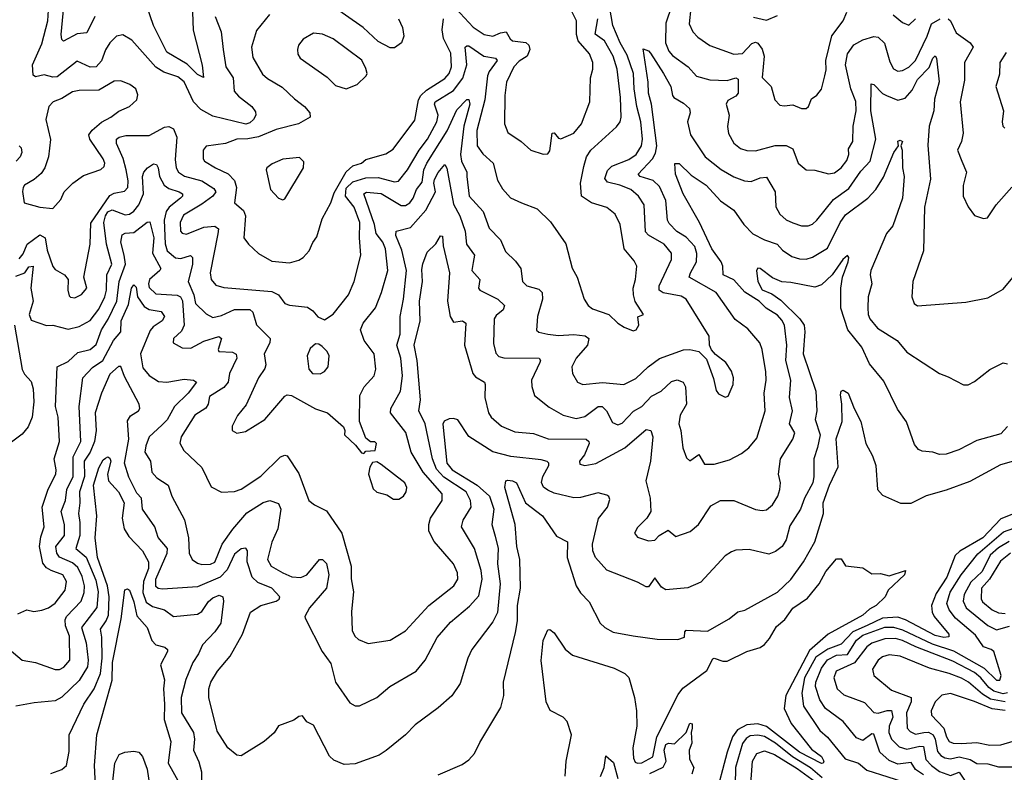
# Model space of a CAD drawing. Extents: x 1552033 to 1694788, y 811965 to 917215.
# Tile 261 of 632: x 1575613 to 1580111, y 908684 to 912121. Entities that reach past the tile are written whole.
import ezdxf

# ---------------------------------------------------------------- set-up
doc = ezdxf.new("R2010")
doc.units = 0

msp = doc.modelspace()

# ---------------------------------------------------------------- linework, layer by layer
at = {"layer": '0CON20XD'}
for points in [[(1575956.7, 912135), (1575919.5, 912060.5), (1575875, 912056.6), (1575813.3, 912023.3), (1575805, 912030), (1575802.7, 912052.7), (1575818.4, 912215)], [(1577344.1, 912125), (1577361.9, 912085), (1577368.6, 912045), (1577356.8, 912015), (1577325, 911992.8), (1577305, 911992.8), (1577250.6, 912020.6), (1577182.5, 912085), (1576955, 912245.3)], [(1576403.1, 912155), (1576405, 912073.3), (1576446.8, 911913.2), (1576452.5, 911857.5), (1576425, 911870.8), (1576378.2, 911918.2), (1576285, 911971.8), (1576224, 912095), (1576195, 912177.5)], [(1577605, 912172.3), (1577685, 912087.1), (1577735, 912053.3), (1577775, 912045.3), (1577809.6, 912060.4), (1577835, 912065.3), (1577853.3, 912033.3), (1577865, 912024.3), (1577925, 912017.4), (1577938.6, 912005), (1577943.8, 911985), (1577931.4, 911955), (1577895, 911931.3), (1577870.2, 911905), (1577836.7, 911835), (1577829.7, 911775), (1577827.9, 911645), (1577843.3, 911605), (1577904, 911565), (1577947.5, 911525), (1578005, 911506.2), (1578025, 911508.8), (1578035, 911522.5), (1578045, 911602.5), (1578055, 911604.2), (1578075, 911580), (1578085, 911576.2), (1578145, 911602), (1578180, 911645), (1578217.9, 911745), (1578220.9, 911855), (1578230.9, 911895), (1578231.2, 911925), (1578216.1, 911965), (1578163.7, 912025), (1578156.8, 912053.2), (1578156, 912115), (1578136.2, 912155)], [(1578484.5, 910535), (1578535, 910573.9), (1578645, 910612.4), (1578675, 910614), (1578714.7, 910604.7), (1578750.3, 910570.3), (1578782.7, 910482.7), (1578795, 910426.7), (1578805, 910412), (1578835, 910396.7), (1578849.3, 910400.7), (1578872.5, 910455), (1578874.3, 910485), (1578864.2, 910515), (1578838.6, 910555), (1578791.1, 910591.1), (1578773.3, 910613.3), (1578764.3, 910635), (1578761.9, 910675), (1578657.3, 910845), (1578635, 910858.4), (1578553.1, 910873.1), (1578534.5, 910885), (1578534.7, 910905), (1578590, 911025), (1578590, 911055), (1578556.8, 911095), (1578485, 911136.7), (1578471.5, 911151.5), (1578465.3, 911275), (1578439.2, 911315), (1578404.5, 911345), (1578355, 911365.2), (1578298.5, 911378.5), (1578286.3, 911395), (1578298.6, 911431.4), (1578317.5, 911452.5), (1578395, 911481.6), (1578429.1, 911505), (1578452.9, 911545), (1578458.8, 911575), (1578449.8, 911655), (1578431.7, 911725), (1578420, 911805), (1578417.2, 911875), (1578388.2, 911958.2), (1578355.8, 912015), (1578322.2, 912095), (1578307.1, 912182.9)], [(1578591.6, 912185), (1578564.8, 912104.7), (1578563, 912015), (1578577.7, 911977.7), (1578595, 911958), (1578666.1, 911906.1), (1578705, 911862.5), (1578765, 911846), (1578845, 911843), (1578885, 911855.3), (1578895, 911850), (1578894.7, 911785), (1578885, 911771.3), (1578848.2, 911751.8), (1578840, 911735), (1578854.3, 911685), (1578846.9, 911633.1), (1578851.5, 911601.5), (1578875, 911556.5), (1578905, 911533.2), (1578935, 911524.1), (1578975, 911522.4), (1579063.8, 911546.2), (1579115, 911545.7), (1579145, 911531.2), (1579168.9, 911465), (1579205, 911434.5), (1579245, 911434), (1579307.5, 911417.5), (1579335, 911421.1), (1579365, 911444.4), (1579391.7, 911478.3), (1579400, 911505), (1579399.1, 911530.9), (1579419.6, 911565), (1579420.3, 911635), (1579434.3, 911705), (1579432.8, 911747.2), (1579409.8, 911805), (1579385.3, 911914.7), (1579394.6, 911965), (1579424, 912006), (1579465, 912029.5), (1579515, 912044.5), (1579535, 912041.5), (1579563.2, 912013.2), (1579588.2, 911928.2), (1579605, 911897.1), (1579625, 911885.6), (1579645, 911888.1), (1579675, 911903.8), (1579705, 911934.6), (1579759, 912045), (1579778.6, 912101.4), (1579818.2, 912125)], [(1578678.2, 912175), (1578671.2, 912101.2), (1578688.1, 912065), (1578711.2, 912041.2), (1578765, 912002.7), (1578875, 911963.1), (1578915, 911966.9), (1578957.3, 912012.7), (1578975, 912018.1), (1578985, 912014.1), (1579005, 911985.5), (1579013.5, 911955), (1579005, 911856.2), (1579045.2, 911815.2), (1579063.3, 911755), (1579085, 911731.1), (1579105, 911726.9), (1579145, 911731.9), (1579185, 911714.6), (1579205.8, 911715), (1579216.9, 911725), (1579230.5, 911759.5), (1579255, 911776.2), (1579276.4, 911803.6), (1579291.5, 911865), (1579297.8, 911892.2), (1579295.2, 911935), (1579322.5, 912047.5), (1579374.8, 912115.2), (1579392, 912155)], [(1575611.2, 911028.8), (1575628.9, 911051.1), (1575647, 911095), (1575705, 911137.8), (1575729.5, 911125), (1575738.4, 911068.4), (1575765, 910994.3), (1575775, 910980.6), (1575817.5, 910955), (1575834.4, 910935), (1575832.7, 910885), (1575839.1, 910859.1), (1575845, 910852.9), (1575865, 910850.6), (1575895, 910865.6), (1575919.5, 910895), (1575906.5, 910945), (1575935.3, 911095), (1575937.9, 911192.1), (1576025, 911318.1), (1576045, 911329.2), (1576092.6, 911337.4), (1576107.5, 911355), (1576109.3, 911385), (1576099.7, 911435), (1576086.2, 911486.2), (1576055.8, 911555), (1576054.8, 911575.2), (1576067.5, 911585), (1576098.3, 911591.7), (1576205, 911592.2), (1576275, 911630.4), (1576295, 911633.8), (1576315, 911622.5), (1576330.5, 911585), (1576322.7, 911482.7), (1576328.2, 911445), (1576338.8, 911425), (1576366.4, 911406.4), (1576445.4, 911385), (1576500.6, 911350.6), (1576509.6, 911335), (1576495.3, 911315), (1576445, 911278.5), (1576361.6, 911228.4), (1576346.2, 911195), (1576347.5, 911155), (1576355.3, 911145.3), (1576375, 911141.1), (1576455, 911173.7), (1576505, 911177.4), (1576521.2, 911165), (1576517.9, 911142.1), (1576482.8, 910965), (1576487.1, 910935), (1576509.1, 910909.1), (1576545, 910897.3), (1576765, 910878.9), (1576795, 910863.8), (1576825, 910824.3), (1576845, 910816.9), (1576927.3, 910807.3), (1576951.7, 910791.7), (1576975, 910763.8), (1577005, 910750), (1577045, 910776.2), (1577115, 910864.2), (1577140.8, 910925), (1577171.8, 911045), (1577165.2, 911125), (1577167, 911195), (1577141.2, 911265), (1577101.2, 911315), (1577105, 911351.3), (1577135, 911380), (1577195, 911398), (1577250.5, 911400.5), (1577325, 911379.7), (1577343, 911383), (1577385.2, 911434.8), (1577437.8, 911525), (1577475.5, 911574.5), (1577518.4, 911655), (1577524.8, 911685.2), (1577508.3, 911735), (1577510.7, 911745), (1577595, 911796.9), (1577636.8, 911853.2), (1577655.8, 911915), (1577647.8, 911995), (1577655, 912002.2), (1577665, 912001.3), (1577732.7, 911955), (1577786.7, 911945), (1577794.4, 911935), (1577758, 911885), (1577750, 911865), (1577738.2, 911755), (1577700.6, 911615), (1577703.6, 911545), (1577728.2, 911508.2), (1577775.7, 911465.7), (1577795, 911388), (1577818.5, 911348.5), (1577855, 911307.8), (1577905, 911284.6), (1577977.4, 911257.4), (1578037.5, 911197.5), (1578107.5, 911097.5), (1578136.2, 910986.2), (1578160, 910945), (1578191.9, 910845), (1578209.2, 910815), (1578229.6, 910799.6), (1578304.8, 910774.8), (1578345.7, 910735), (1578375, 910716.5), (1578415, 910700.6), (1578428.8, 910705), (1578441.9, 910725), (1578436.4, 910763.6), (1578462.5, 910775), (1578424.1, 910834.1), (1578417.3, 910865), (1578414.7, 910895), (1578426.8, 910935), (1578431.8, 910995), (1578419.5, 911019.5), (1578373.8, 911075), (1578355.4, 911185), (1578332.6, 911232.6), (1578295, 911263.5), (1578224.7, 911284.7), (1578179.2, 911315), (1578175.2, 911375), (1578190.5, 911450.5), (1578203, 911495), (1578222.7, 911525), (1578339.2, 911630.8), (1578355.7, 911654.3), (1578360.6, 911675), (1578357.4, 911765), (1578343, 911895), (1578323.7, 911955), (1578284.1, 912024.1), (1578241.7, 912055), (1578253.4, 912125)], [(1575675, 911866.9), (1575671.9, 911915), (1575715, 912010), (1575741.6, 912115), (1575744.8, 912165)], [(1576506.7, 912135), (1576533.3, 912065), (1576542.2, 911985), (1576554.2, 911905), (1576588.2, 911855), (1576592.7, 911795), (1576612.1, 911772.1), (1576673.6, 911725), (1576689.7, 911699.7), (1576691.1, 911685), (1576681.8, 911665), (1576665, 911649.1), (1576646.2, 911643.8), (1576495, 911680.2), (1576441, 911711), (1576407.5, 911745), (1576365, 911836.5), (1576335, 911859.2), (1576271.9, 911881.9), (1576235, 911904.2), (1576125, 912028.1), (1576085, 912051.4), (1576055, 912045.6), (1576025, 912015.7), (1576005, 911983.1), (1575987.5, 911932.5), (1575961.9, 911905), (1575935, 911903.5), (1575875, 911931.8), (1575785, 911860.4), (1575765, 911859.1), (1575725, 911869.2), (1575685, 911859.3), (1575675, 911866.9)], [(1576753.6, 912145), (1576695, 912072), (1576672.3, 911995), (1576678.6, 911948.6), (1576722.4, 911872.4), (1576745, 911852.2), (1576812.2, 911812.2), (1576868.7, 911758.7), (1576914.6, 911725), (1576938.9, 911695), (1576940, 911675), (1576887.1, 911645), (1576785, 911620), (1576704.2, 911585.8), (1576655, 911576.1), (1576605.4, 911574.6), (1576552.5, 911555), (1576465, 911543.3), (1576450.5, 911525), (1576451.9, 911485), (1576458, 911475), (1576508.1, 911445), (1576565, 911417.6), (1576595, 911386.1), (1576602.8, 911355), (1576594.5, 911285), (1576635, 911249.2), (1576644.8, 911225), (1576636.9, 911125), (1576658.6, 911095), (1576703.3, 911053.3), (1576765, 911018.5), (1576845, 911010.5), (1576887.8, 911022.2), (1576907.5, 911035), (1576935, 911065.8), (1576952.9, 911102.9), (1576970.8, 911129.2), (1576995, 911210.8), (1577035, 911283.8), (1577050.3, 911329.7), (1577103.9, 911426.1), (1577135, 911453), (1577174.3, 911465.7), (1577195, 911482.7), (1577285, 911507.9), (1577319.7, 911530.3), (1577418.3, 911661.7), (1577435.6, 911755), (1577445.6, 911774.4), (1577471.5, 911798.5), (1577555, 911851.6), (1577575.7, 911875), (1577585.2, 911905), (1577581.8, 911968.2), (1577549.1, 912035), (1577543.2, 912075), (1577548.4, 912125)], [(1578965, 912132.2), (1579025, 912118.6), (1579075, 912140)], [(1579603.6, 912143.6), (1579645, 912107.5), (1579675, 912096), (1579705, 912124.4)], [(1579854.2, 912124.2), (1579865.7, 912115), (1579890.4, 912060.4), (1579955.5, 912015), (1579968.5, 911995), (1579929.6, 911925), (1579928.4, 911845), (1579909.6, 911745), (1579922.7, 911602.7), (1579915.8, 911565), (1579897.7, 911525), (1579916.2, 911475), (1579938, 911425), (1579923.4, 911363.4), (1579923.5, 911315), (1579945.6, 911265.6), (1579975, 911226.2), (1580015, 911213.3), (1580033.6, 911216.4), (1580074.3, 911275), (1580145, 911356)], [(1577105, 911804.4), (1577154.4, 911825.6), (1577196.2, 911865), (1577200, 911875), (1577195, 911897.5), (1577175.3, 911935.3), (1577045, 912032.9), (1576996.7, 912055), (1576955, 912058.9), (1576907.6, 912032.4), (1576887.3, 912005), (1576882.1, 911985), (1576884, 911964), (1576894.7, 911944.7), (1577017.9, 911857.9), (1577055, 911820), (1577105, 911804.4)], [(1576090.9, 911045), (1576075.2, 911104.8), (1576081.7, 911138.3), (1576094.3, 911145.7), (1576135, 911149.5), (1576195, 911196.1), (1576207.1, 911197.1), (1576226, 911125), (1576219.7, 911055), (1576257.5, 910985), (1576253.5, 910975), (1576206.7, 910935), (1576200.8, 910915), (1576205, 910898.5), (1576235, 910868.3), (1576333.1, 910863.1), (1576347.5, 910855), (1576356.3, 910836.3), (1576364.8, 910725), (1576351.7, 910698.3), (1576315.8, 910665), (1576314.2, 910645), (1576355, 910622.9), (1576395, 910620.8), (1576455, 910653.3), (1576523.4, 910673.4), (1576534.3, 910664.3), (1576520, 910615), (1576522.9, 910605), (1576585, 910602.7), (1576602.7, 910592.7), (1576604.4, 910574.4), (1576572.2, 910505), (1576565.3, 910464.7), (1576545, 910441.1), (1576480, 910400), (1576474.7, 910365.3), (1576463.6, 910346.4), (1576412.5, 910315), (1576350, 910215), (1576345, 910187.5), (1576363.5, 910153.5), (1576444.4, 910075), (1576487.2, 909987.2), (1576535, 909963.5), (1576595, 909966.2), (1576625, 909976.2), (1576715, 910036.2), (1576805, 910123.8), (1576825, 910132.2), (1576835, 910128.6), (1576888.2, 910048.2), (1576934.6, 909924.6), (1576960, 909905), (1577015, 909877.5), (1577084.6, 909775), (1577127.2, 909625), (1577127.5, 909567.5), (1577138.4, 909508.4), (1577128.3, 909418.3), (1577131.9, 909331.9), (1577144.3, 909305), (1577160.2, 909290.2), (1577205, 909271.4), (1577305, 909287.8), (1577375, 909329.4), (1577481.8, 909445), (1577596.5, 909535), (1577614.6, 909565), (1577613.1, 909595), (1577594.6, 909635), (1577507, 909737), (1577482.7, 909785), (1577482.1, 909815), (1577490.4, 909845), (1577543.1, 909925), (1577543.2, 909955), (1577456.8, 910055), (1577402, 910145), (1577376.7, 910235), (1577306.9, 910325), (1577309.2, 910345), (1577353.2, 910425), (1577361.6, 910495), (1577354.3, 910575), (1577335.3, 910635), (1577350.7, 910685), (1577351.7, 910765), (1577367, 910845), (1577380.3, 910975), (1577358.8, 911068.8), (1577331.4, 911135), (1577332.9, 911155), (1577398.1, 911171.9), (1577468.5, 911251.5), (1577512.7, 911335), (1577504.4, 911374.4), (1577508.3, 911391.7), (1577525, 911423.6), (1577555, 911460), (1577565, 911443.3), (1577595, 911278.5), (1577624.3, 911225), (1577647.5, 911155), (1577653.4, 911095), (1577690.9, 911045), (1577685, 911011.4), (1577679.2, 910975), (1577715.6, 910935), (1577709.4, 910895), (1577715.4, 910885.4), (1577797.3, 910845), (1577828.2, 910815), (1577821.5, 910795), (1577790, 910770), (1577780.5, 910755), (1577777.8, 910642.2), (1577787.6, 910597.6), (1577802.3, 910582.3), (1577825, 910576.9), (1577986.2, 910575), (1577991.4, 910565), (1577988.5, 910555), (1577950.5, 910475), (1577952.5, 910445), (1577965, 910404.2), (1578031.5, 910351.5), (1578095.8, 910315), (1578155, 910300), (1578195, 910309.2), (1578255, 910354.1), (1578273.8, 910355), (1578293.5, 910335), (1578320.6, 910280.6), (1578345, 910270), (1578365, 910278.2), (1578417.7, 910332.3), (1578455.4, 910354.6), (1578499, 910401), (1578543.8, 910425), (1578591.2, 910468.8), (1578616.6, 910476.6), (1578644.4, 910465), (1578654.2, 910444.2), (1578659.2, 910365), (1578630.6, 910315), (1578623.9, 910275), (1578633.5, 910245), (1578642.7, 910165), (1578659.6, 910119.6), (1578675, 910106.7), (1578715, 910135.4), (1578741.2, 910091.2), (1578785, 910091.1), (1578855, 910111.1), (1578910.9, 910139.1), (1578943.9, 910166.1), (1578979.8, 910210.3), (1579019.1, 910335), (1579014.1, 910415), (1579023.4, 910475), (1579021.9, 910511.9), (1579005.3, 910615.3), (1578994.5, 910645), (1578939.3, 910709.3), (1578882.1, 910752.1), (1578795, 910874.6), (1578672, 910945), (1578676.9, 910965), (1578705.3, 911015), (1578706.3, 911053.7), (1578697.4, 911085), (1578656.9, 911126.9), (1578615, 911154.1), (1578579.7, 911189.7), (1578572.9, 911205), (1578565.2, 911295), (1578535, 911358.9), (1578506.5, 911386.5), (1578447.5, 911405), (1578438.2, 911415), (1578504, 911485), (1578518.2, 911511.8), (1578524.2, 911545), (1578499.2, 911735), (1578486, 911785), (1578484.4, 911835), (1578461.7, 911988.3), (1578485, 911978.9), (1578495, 911967.5), (1578554.7, 911875), (1578587.1, 911815), (1578594.6, 911775), (1578601.9, 911765), (1578645, 911740), (1578672.5, 911715), (1578675.9, 911695), (1578664.1, 911655), (1578676.8, 911595), (1578743.8, 911495), (1578816.7, 911436.7), (1578875, 911403.8), (1578924.7, 911384.7), (1578955, 911382.5), (1578995, 911398.1), (1579025, 911402.2), (1579063.8, 911335), (1579066.9, 911266.9), (1579085, 911232.2), (1579115, 911207.3), (1579145, 911192.9), (1579185, 911180), (1579215, 911180), (1579235, 911187.1), (1579255, 911204.6), (1579330.6, 911299.4), (1579400.1, 911349.9), (1579455, 911428.6), (1579497.6, 911475), (1579524.4, 911575), (1579501.3, 911705), (1579502.6, 911827.4), (1579515, 911825.5), (1579554.5, 911784.5), (1579573.1, 911775), (1579625, 911753.7), (1579657.2, 911762.8), (1579690.5, 911799.5), (1579715, 911847.5), (1579767.4, 911902.6), (1579785, 911945.5), (1579795, 911955.6), (1579801.8, 911945), (1579813.5, 911836.5), (1579792.2, 911757.8), (1579788.2, 911705), (1579767.6, 911635), (1579761.7, 911548.3), (1579773, 911393), (1579746, 911265), (1579741.4, 911065), (1579693.3, 910925), (1579688.8, 910855), (1579699.2, 910825), (1579715, 910813.3), (1579935, 910831.2), (1580035, 910851.2), (1580085, 910878), (1580105, 910890.8), (1580165, 910962)], [(1580118.6, 911971.4), (1580090.8, 911925), (1580088.3, 911871.7), (1580071.8, 911815), (1580107.3, 911705), (1580100.4, 911655), (1580103.6, 911635), (1580112.5, 911625)], [(1575765, 911258), (1575800.5, 911299.5), (1575816, 911335), (1575855.6, 911375), (1575905, 911410), (1575983.5, 911436.5), (1575999.3, 911450.7), (1576001.8, 911465), (1575995, 911485.7), (1575934, 911575), (1575929.7, 911595), (1575943.7, 911616.3), (1575987.1, 911652.9), (1576029.2, 911675), (1576066.2, 911703.8), (1576115.3, 911724.7), (1576147.5, 911755), (1576152.3, 911777.7), (1576142.9, 911805), (1576116, 911825), (1576075, 911840.9), (1576045, 911839.6), (1575975, 911799.2), (1575885, 911797.9), (1575855, 911791.2), (1575805, 911760.4), (1575765.7, 911745), (1575745.6, 911725), (1575732, 911665), (1575753.6, 911573.6), (1575745, 911494), (1575727.6, 911445), (1575711.1, 911418.9), (1575679.5, 911390.5), (1575635, 911365.6), (1575628.6, 911355), (1575625.8, 911335.8), (1575633.3, 911285), (1575705, 911264.4), (1575765, 911258)], [(1575595, 910949.2), (1575636.9, 910965), (1575655, 910991.8), (1575675, 910995.7), (1575664.3, 910895), (1575674.8, 910835), (1575656.2, 910775), (1575665, 910748.6), (1575735, 910724.4), (1575765, 910725.4), (1575835, 910708.2), (1575885, 910719.8), (1575935, 910746.5), (1575975, 910799.1), (1576002.1, 910855), (1576010.4, 910885), (1576011.8, 910955), (1576033.6, 911005), (1576009.4, 911095), (1575998.2, 911195), (1576004.9, 911225), (1576015, 911243), (1576035, 911252.4), (1576095, 911229.8), (1576115, 911233.4), (1576135, 911246.8), (1576158.1, 911275), (1576178.4, 911325), (1576174.8, 911405), (1576180.3, 911425), (1576196.5, 911445), (1576225, 911462.3), (1576238.8, 911458.8), (1576245.3, 911444.7), (1576252.3, 911405), (1576272.5, 911365), (1576295, 911349.8), (1576342.2, 911335), (1576356.2, 911325), (1576356.7, 911315), (1576348.4, 911305), (1576295.6, 911265), (1576281.6, 911245), (1576273.6, 911205), (1576277.1, 911097.1), (1576287.1, 911065), (1576325, 911033), (1576349.7, 911030.3), (1576393.5, 911043.5), (1576402.7, 911035), (1576402.6, 911002.6), (1576383.2, 910925), (1576408.3, 910865), (1576416.6, 910825), (1576465, 910777.5), (1576495, 910760), (1576535, 910770), (1576595, 910797.2), (1576665, 910797.7), (1576677.5, 910785), (1576695, 910727.8), (1576757.9, 910665), (1576756, 910645), (1576730.6, 910595), (1576737.1, 910545), (1576732.6, 910527.4), (1576704.4, 910485), (1576648, 910362), (1576607.6, 910312.4), (1576584.4, 910265), (1576584.4, 910244.4), (1576605, 910232.9), (1576645, 910240.6), (1576732.9, 910295), (1576825, 910402), (1576835, 910407.5), (1576855, 910404.4), (1576965, 910343.3), (1577018.8, 910325), (1577091.7, 910261.7), (1577098, 910245), (1577096.7, 910225), (1577147.6, 910177.6), (1577175, 910142.5), (1577185, 910140), (1577195, 910150), (1577236.4, 910153.6), (1577242.5, 910185), (1577235, 910192.5), (1577215, 910192.5), (1577195, 910210), (1577165.9, 910285), (1577166.5, 910405), (1577186.2, 910443.8), (1577231.8, 910495), (1577239.6, 910525), (1577232, 910595), (1577186.3, 910656.3), (1577170, 910705), (1577181.8, 910735), (1577238.5, 910805), (1577265.6, 910875.6), (1577295.3, 910975), (1577283.5, 911075), (1577272.7, 911105), (1577241.4, 911145), (1577233.7, 911185), (1577185.4, 911325), (1577197.1, 911332.9), (1577265, 911326.6), (1577355, 911271.7), (1577375, 911271.9), (1577395, 911283.7), (1577410, 911305), (1577425.2, 911345), (1577451.4, 911378.6), (1577459.7, 911435), (1577472.2, 911465), (1577566, 911614), (1577610.5, 911709.5), (1577655, 911756.7), (1577665, 911756), (1577668.6, 911735), (1577641.8, 911635), (1577627.1, 911505), (1577631.3, 911475), (1577655.3, 911425), (1577655.3, 911405), (1577666.9, 911315), (1577730.6, 911245), (1577758.4, 911168.4), (1577809.3, 911115), (1577832.6, 911062.6), (1577878.3, 911018.3), (1577902.9, 910985), (1577910.6, 910925), (1577929.2, 910905), (1577985, 910889.6), (1578000, 910875), (1578000.7, 910845), (1577979.1, 910765), (1577973.3, 910703.3), (1577983.8, 910693.8), (1578025, 910684.1), (1578075, 910678.4), (1578145, 910683.3), (1578196.7, 910676.7), (1578213.3, 910665), (1578207.3, 910635), (1578155.4, 910575), (1578135.5, 910535), (1578138.9, 910505), (1578160.6, 910465), (1578185, 910454.6), (1578275, 910463.5), (1578372.5, 910455), (1578427.6, 910482.4), (1578484.5, 910535)], [(1575565.3, 909245.3), (1575625, 909195.6), (1575685, 909185.6), (1575775, 909153.6), (1575795, 909153.8), (1575815, 909163.8), (1575841.8, 909195), (1575840, 909305), (1575821.9, 909351.9), (1575820.3, 909379.7), (1575826.9, 909395), (1575893.5, 909465), (1575907.1, 909505), (1575909.6, 909535), (1575898.4, 909578.4), (1575878.4, 909618.4), (1575855, 909639.6), (1575795, 909665.7), (1575782.3, 909685), (1575778.9, 909715), (1575818.1, 909765), (1575817.9, 909815), (1575801.9, 909875), (1575822, 909925), (1575828.3, 909975), (1575856.7, 910035), (1575856.9, 910125), (1575892.1, 910195), (1575885.2, 910355), (1575902.3, 910485), (1575945, 910531.7), (1575992.7, 910565), (1576041.2, 910655), (1576074.8, 910695), (1576076.4, 910745), (1576109.6, 910820.4), (1576124.1, 910895), (1576135, 910910), (1576145, 910900), (1576152, 910855), (1576181.4, 910811.3), (1576205, 910797.2), (1576258.8, 910788.8), (1576274.6, 910765), (1576264.6, 910745), (1576222.5, 910717.5), (1576208.5, 910701.5), (1576164.9, 910595), (1576175, 910530.5), (1576205, 910496.2), (1576247.7, 910467.7), (1576286, 910466), (1576365, 910478.8), (1576407.5, 910475), (1576421.4, 910465), (1576383.2, 910415), (1576320.4, 910355), (1576286.4, 910293.6), (1576261.7, 910268.3), (1576205.2, 910215), (1576188.6, 910175), (1576185.3, 910145), (1576211.1, 910105), (1576217.3, 910055), (1576239.2, 910029.2), (1576291.8, 909995), (1576308.8, 909945), (1576366.6, 909836.6), (1576384.1, 909754.1), (1576387.9, 909685), (1576400.6, 909655), (1576425, 909638.5), (1576445, 909633.3), (1576485, 909633.5), (1576505, 909643.9), (1576537.5, 909725), (1576586.5, 909793.5), (1576651.2, 909868.8), (1576725, 909915.8), (1576755.3, 909925.3), (1576795, 909910.9), (1576805.8, 909885), (1576791.8, 909795), (1576764.3, 909735), (1576744.7, 909655), (1576761.8, 909625), (1576815.2, 909595.2), (1576856.9, 909576.9), (1576896.9, 909573.1), (1576925.2, 909584.8), (1576982.5, 909655), (1576995.9, 909655.9), (1577015, 909636.9), (1577024.7, 909585), (1577015.2, 909525), (1576936.5, 909435), (1576916, 909395), (1576917.5, 909387.5), (1576994.5, 909235), (1577035, 909180), (1577056.4, 909095), (1577120.9, 909000.9), (1577145, 908987.5), (1577165, 908987.1), (1577244.1, 909025.9), (1577304.3, 909075), (1577424, 909146), (1577465.5, 909195), (1577520.1, 909299.9), (1577581.4, 909368.6), (1577668, 909442), (1577710.4, 909489.6), (1577725.2, 909565), (1577721.1, 909605), (1577690.6, 909705), (1577631.1, 909805), (1577638.4, 909835), (1577674.7, 909895), (1577673.1, 909925), (1577651.9, 909965), (1577551, 910031), (1577517.8, 910067.8), (1577499.1, 910115), (1577465.7, 910275), (1577436.9, 910335), (1577444.2, 910385), (1577428.7, 910565), (1577414.8, 910635), (1577442.4, 910745), (1577438.8, 910835), (1577453, 910925), (1577449.8, 910980.2), (1577453.9, 911006.1), (1577475, 911058.6), (1577513.5, 911096.5), (1577535, 911134.4), (1577545, 911132), (1577547.6, 911087.6), (1577576, 910965), (1577567.2, 910835), (1577580, 910765), (1577595, 910738.9), (1577635.4, 910745.4), (1577650.5, 910735), (1577645.3, 910635), (1577683.5, 910505), (1577695, 910490.3), (1577735.6, 910465), (1577740, 910455), (1577738.4, 910395), (1577755.3, 910325.3), (1577767.5, 910305), (1577814.3, 910265), (1577875, 910239.2), (1577960.6, 910230.6), (1578026.6, 910206.6), (1578201.2, 910205), (1578212.2, 910195), (1578213.8, 910185), (1578193.8, 910133.8), (1578170.6, 910105), (1578171.5, 910091.5), (1578195, 910084.6), (1578245, 910094.1), (1578378, 910165), (1578475, 910248.9), (1578495.4, 910245.4), (1578504.6, 910215), (1578494.7, 910105.3), (1578473.5, 910015), (1578493.3, 909935), (1578495.7, 909875), (1578478, 909845), (1578435, 909801.2), (1578422, 909775), (1578435, 909758), (1578485, 909740), (1578515, 909743.3), (1578534.5, 909765), (1578575, 909790), (1578610.9, 909760.9), (1578676, 909784), (1578714.3, 909815), (1578769.5, 909900.5), (1578814.6, 909925.4), (1578875, 909925.6), (1578975, 909883.8), (1579005, 909878.8), (1579025, 909882.7), (1579051.8, 909905), (1579076.2, 909945), (1579085.4, 909975), (1579087.9, 910005), (1579080, 910045), (1579087.7, 910115), (1579145.4, 910205), (1579153.9, 910233.9), (1579130.3, 910275), (1579142.8, 910335), (1579129.2, 910395), (1579136.2, 910475), (1579113.3, 910565), (1579117.5, 910635), (1579106.1, 910725), (1579095, 910748.9), (1579075, 910771.1), (1579022.9, 910802.9), (1578990.5, 910835), (1578925, 910877.1), (1578875, 910932.2), (1578825.8, 910955), (1578824.8, 910995), (1578817.7, 911015), (1578774.1, 911075), (1578719, 911195), (1578644.3, 911325), (1578608.1, 911415), (1578606.4, 911463.6), (1578625, 911463.8), (1578680.6, 911410.6), (1578748.8, 911365), (1578815, 911293.8), (1578875, 911250.6), (1578920.4, 911185), (1578962.8, 911142.8), (1579015, 911115.5), (1579073.8, 911095), (1579098.2, 911068.2), (1579139.8, 911039.7), (1579175, 911028.4), (1579205, 911027.8), (1579235, 911036.4), (1579302.8, 911077.2), (1579361, 911195), (1579385, 911229.7), (1579487.5, 911305), (1579524.6, 911345), (1579558.8, 911401.2), (1579605.6, 911515), (1579627.5, 911545), (1579623.8, 911566.2), (1579635, 911570.8), (1579645.6, 911565), (1579638, 911545), (1579644.5, 911524.5), (1579645.8, 911445), (1579652.7, 911405), (1579646, 911305), (1579601.3, 911178.7), (1579572.7, 911145), (1579500.9, 910975), (1579498.5, 910955), (1579506.2, 910913.8), (1579489.2, 910855), (1579486.8, 910805), (1579488.8, 910775), (1579497.1, 910755), (1579531.5, 910711.5), (1579622, 910655), (1579665, 910602.5), (1579814.3, 910504.3), (1579855, 910490), (1579925, 910453.3), (1579945, 910453.8), (1579975, 910468), (1580045, 910523.8), (1580105, 910554), (1580125, 910548.8)], [(1575610, 911545), (1575620, 911535), (1575623.1, 911515), (1575615.5, 911495), (1575596.5, 911475)], [(1576815, 911298.8), (1576825, 911303.3), (1576909.1, 911445), (1576911.4, 911471.4), (1576890.8, 911490.8), (1576815, 911484.6), (1576766.7, 911463.3), (1576742, 911445), (1576739.2, 911435), (1576758.1, 911345), (1576795, 911306), (1576815, 911298.8)], [(1575605, 909406.7), (1575645, 909425.8), (1575678, 909418), (1575715, 909423.5), (1575745, 909434.1), (1575775, 909456.2), (1575820.6, 909515), (1575827.1, 909555), (1575810.9, 909585), (1575756.5, 909605), (1575735, 909618.1), (1575718.6, 909638.6), (1575704.3, 909715), (1575710.4, 909759.6), (1575725.3, 909805), (1575715.7, 909895), (1575743, 909977), (1575778.2, 910045), (1575780.2, 910065), (1575770.8, 910115), (1575795.3, 910195), (1575788.5, 910305), (1575776.8, 910355), (1575783.9, 910535), (1575835, 910559.6), (1575878.5, 910601.5), (1575935.8, 910614.2), (1575962.4, 910637.6), (1575986.1, 910705), (1576017.6, 910752.4), (1576057.2, 910835), (1576067.5, 910925), (1576096.3, 911005), (1576090.9, 911045)], [(1580125, 910263.5), (1580095, 910230), (1579985, 910199.6), (1579903, 910157), (1579845, 910136.4), (1579815, 910135.5), (1579785, 910146.4), (1579735, 910150.9), (1579718.3, 910158.3), (1579700.9, 910180.9), (1579663.8, 910283.8), (1579622.8, 910342.8), (1579559.8, 910469.8), (1579495, 910548.9), (1579459.6, 910625), (1579395.9, 910705), (1579363.6, 910803.6), (1579363.3, 910895), (1579372.4, 910945), (1579397.7, 911015), (1579400.8, 911035), (1579395, 911043.8), (1579372.5, 911025), (1579324.7, 910955.3), (1579275, 910910), (1579245, 910898.9), (1579135, 910921.2), (1579095, 910923.8), (1579051.9, 910941.9), (1578995, 910984.4), (1578984.4, 910985.6), (1578978.1, 910975), (1578985.3, 910925), (1579005, 910886.7), (1579048.3, 910868.3), (1579090, 910840), (1579177.3, 910755), (1579196, 910725), (1579199.4, 910695), (1579191.4, 910595), (1579250.6, 910425), (1579254.7, 910335), (1579247.5, 910295), (1579269.8, 910225), (1579257.4, 910167.4)], [(1575588.7, 910725), (1575625, 910523.8), (1575635, 910501.4), (1575665, 910467.8), (1575675.4, 910435.4), (1575678, 910375), (1575670.6, 910305), (1575652, 910262), (1575625, 910227.8), (1575575, 910191.4)], [(1576985, 910503.2), (1577005.2, 910514.8), (1577022.9, 910535), (1577026.5, 910585), (1577017.1, 910605), (1576995, 910628.8), (1576979.5, 910639.5), (1576965, 910641.2), (1576940.2, 910619.8), (1576925.7, 910585), (1576933.8, 910525), (1576950, 910505), (1576985, 910503.2)], [(1579257.4, 910167.4), (1579240, 910115), (1579241, 910035), (1579235.7, 910005), (1579198, 909935), (1579180, 909885), (1579130.7, 909809.3), (1579114.6, 909745), (1579096.5, 909715), (1579065, 909691.4), (1579035, 909679.4), (1578945, 909700.8), (1578885, 909698.1), (1578865, 909690.6), (1578835, 909672.9), (1578725, 909552.5), (1578665, 909525.7), (1578565, 909517.1), (1578545, 909529.4), (1578515, 909571.4), (1578485, 909530.6), (1578475, 909530), (1578435, 909551.9), (1578295, 909606.5), (1578243.8, 909665), (1578231.3, 909695), (1578230.4, 909725), (1578257.6, 909842.4), (1578297.5, 909895), (1578308.9, 909928.9), (1578305, 909943.3), (1578295, 909949.2), (1578255, 909959.4), (1578175, 909939.3), (1578145, 909937.7), (1578055, 909958.1), (1578025, 909971.6), (1578006.1, 909986.1), (1577997.4, 910007.4), (1578003.3, 910035), (1578030, 910085), (1578030.5, 910095), (1578022.4, 910102.4), (1577995, 910111.2), (1577856.5, 910126.5), (1577775, 910147.3), (1577665, 910217.9), (1577615, 910292.8), (1577595, 910299.7), (1577575, 910298.3), (1577552.5, 910287.5), (1577546.3, 910273.7), (1577564.5, 910095), (1577589, 910065), (1577702.8, 909995), (1577758.8, 909945), (1577779.1, 909885), (1577770, 909815), (1577785, 909762.5), (1577798.8, 909705), (1577795.7, 909635), (1577808.5, 909545), (1577796.3, 909413.7), (1577775, 909370.5), (1577678.5, 909245), (1577660.5, 909205), (1577625, 909088.8), (1577586.7, 909033.3), (1577525, 908978.6), (1577419.7, 908900.3), (1577376, 908855), (1577287.6, 908782.4), (1577255, 908762.5), (1577145, 908722.9), (1577095, 908719.2), (1577048.3, 908738.3), (1577027.9, 908757.9), (1576955, 908898.6), (1576925, 908913.8), (1576905, 908941.2), (1576888.3, 908938.3), (1576865, 908921.2), (1576795, 908895.7), (1576776.2, 908863.8), (1576730, 908825), (1576625, 908759.2), (1576605, 908762.5), (1576564.2, 908795), (1576515, 908872), (1576476.7, 909025), (1576477.5, 909065), (1576485.5, 909095), (1576516.2, 909145), (1576575, 909214.3), (1576630.6, 909315), (1576668.2, 909415), (1576715, 909444.7), (1576784.3, 909465), (1576798.9, 909475), (1576801.5, 909485), (1576765, 909523.9), (1576701, 909551), (1576674.8, 909574.8), (1576652.6, 909645), (1576654.2, 909695), (1576646.6, 909706.6), (1576625, 909704.4), (1576595, 909679.6), (1576561.6, 909608.4), (1576529.3, 909575), (1576425, 909530), (1576265, 909519.8), (1576245, 909523.7), (1576235, 909532.9), (1576234.6, 909565), (1576287.5, 909685), (1576288.1, 909705), (1576246, 909756), (1576231.2, 909805), (1576174.7, 909884.7), (1576170, 909935), (1576148.9, 909958.9), (1576111.1, 910031.1), (1576091.5, 910095), (1576111.7, 910205), (1576105, 910288.8), (1576119.1, 910310.9), (1576155.6, 910335), (1576161.9, 910345), (1576159.4, 910365), (1576091.3, 910491.3), (1576075, 910537.5), (1576065, 910536.2), (1576025, 910502.5), (1575986.4, 910415), (1575958, 910325), (1575961.9, 910245), (1575955.5, 910195), (1575934.4, 910145.6), (1575908.4, 910105), (1575909.7, 910035), (1575886.4, 909965), (1575888.3, 909915), (1575881.3, 909865), (1575888.4, 909825), (1575887.7, 909765), (1575869.1, 909705), (1575916.3, 909666.3), (1575961.7, 909561.7), (1575971.6, 909508.4), (1575965, 909436.9), (1575894.8, 909345), (1575917, 909275), (1575925.2, 909195), (1575922.7, 909165), (1575885, 909102.8), (1575805, 909026), (1575775, 909010.4), (1575679.1, 909000.9), (1575595, 908985.5)], [(1577525, 908672.5), (1577635, 908718.8), (1577665, 908740), (1577690.7, 908769.3), (1577715, 908820), (1577811.1, 908978.9), (1577824.4, 909035), (1577823.1, 909095), (1577878, 909322), (1577887, 909375), (1577886.9, 909445), (1577901.4, 909525), (1577898, 909655), (1577884, 909715), (1577876.9, 909815), (1577829.2, 909985), (1577833.3, 910015), (1577842.7, 910017.3), (1577865, 910015.3), (1577882.9, 910005), (1577923.6, 909913.6), (1578001.5, 909855), (1578065, 909761.9), (1578115, 909736.2), (1578114.2, 909665), (1578154.7, 909535), (1578175, 909502.5), (1578215, 909461.9), (1578265.3, 909365.3), (1578285.8, 909345), (1578324.1, 909324.1), (1578416.1, 909306.1), (1578525, 909292.2), (1578619.7, 909290.3), (1578649.4, 909300.6), (1578651.4, 909325), (1578657.9, 909332.1), (1578755, 909327.8), (1578854, 909385), (1578892.8, 909417.2), (1578926, 909424), (1579075, 909506.2), (1579135, 909564.5), (1579193.3, 909645), (1579245, 909735.8), (1579284.4, 909865), (1579283.2, 909915), (1579311.6, 909995), (1579351.3, 910078.7), (1579343.1, 910206.9), (1579369.6, 910285), (1579369.3, 910365), (1579362.4, 910407.6), (1579365.8, 910424.2), (1579375, 910428.8), (1579397.9, 910415), (1579424.6, 910344.6), (1579455.8, 910285), (1579478, 910185), (1579508.8, 910128.8), (1579524.4, 910085), (1579532.2, 909975), (1579555, 909948.9), (1579636.6, 909913.4), (1579685, 909912.5), (1579755, 909948.5), (1579846, 909974), (1579955, 910013.8), (1580095, 910089.6), (1580155, 910105.4)], [(1575755, 908677.5), (1575805, 908697.1), (1575827.1, 908715), (1575838.9, 908778.9), (1575838.9, 908855), (1575905.9, 908995), (1575953.2, 909065), (1575981.7, 909135), (1575989.8, 909205), (1575988.5, 909301.5), (1575982.5, 909337.5), (1576008.1, 909375), (1576018.3, 909401.7), (1576022.1, 909485), (1576013.8, 909535), (1575968.1, 909665), (1575958.1, 909755), (1575964.8, 909854.8), (1575950, 909995), (1575975, 910074.4), (1575995, 910110.8), (1576005, 910118), (1576015, 910124), (1576025, 910118), (1576029.2, 910105), (1576013.5, 910045), (1576018.9, 910015), (1576064.2, 909965), (1576091.1, 909915), (1576081.5, 909845), (1576090.8, 909795), (1576111.2, 909761.2), (1576173.9, 909695), (1576201.1, 909645), (1576202.1, 909615), (1576178.8, 909555), (1576175.1, 909505), (1576190.9, 909460.9), (1576219.3, 909440.7), (1576275.2, 909425.2), (1576315, 909394.6), (1576425, 909406), (1576445, 909418.2), (1576475, 909463.2), (1576495, 909480.6), (1576525, 909492.7), (1576541.4, 909485), (1576544.5, 909465), (1576531.4, 909365), (1576504.8, 909325), (1576447.8, 909265), (1576430.6, 909225), (1576403.7, 909185), (1576372.1, 909107.9), (1576350.2, 909025), (1576352.6, 908955), (1576407.6, 908865), (1576411.4, 908835), (1576407.1, 908785), (1576431.6, 908731.6), (1576444, 908685), (1576443.6, 908565)], [(1577345, 909930.8), (1577366, 909945), (1577379.2, 909965), (1577382, 909985), (1577372.5, 910005), (1577265, 910090), (1577245, 910102), (1577225, 910098.8), (1577212.8, 910077.2), (1577206.9, 910045), (1577228.1, 909978.1), (1577245, 909963.1), (1577290.3, 909950.3), (1577321.2, 909931.2), (1577345, 909930.8)], [(1580145, 909861.1), (1580095, 909841.2), (1580013.1, 909755), (1579907.1, 909692.9), (1579886.6, 909673.4), (1579847.5, 909575), (1579799.5, 909500.5), (1579778.3, 909445), (1579781.1, 909415), (1579790.7, 909395), (1579857.9, 909315), (1579857.9, 909302.1), (1579835, 909299.1), (1579795, 909308.2), (1579659.6, 909379.6), (1579625, 909391.6), (1579555, 909388), (1579484.3, 909354.3), (1579419.2, 909325), (1579365, 909268.8), (1579305, 909246.4), (1579250.2, 909209.8), (1579198, 909115), (1579186.6, 909045), (1579193, 908985), (1579267.6, 908875), (1579303.7, 908843.7), (1579383.8, 908745), (1579445.2, 908725.2), (1579483.5, 908693.5), (1579675, 908631.9)], [(1579741.4, 908671.4), (1579705.8, 908695.8), (1579685, 908728.9), (1579625, 908720.9), (1579585, 908737.5), (1579542.5, 908775), (1579515, 908857.5), (1579505, 908859.6), (1579465, 908829.2), (1579435, 908840.8), (1579375.4, 908915), (1579294.3, 908974.3), (1579268.1, 909015), (1579249, 909075), (1579249.3, 909095), (1579275, 909159.4), (1579302.9, 909197.1), (1579345, 909217.8), (1579395, 909221.9), (1579435, 909287.1), (1579465, 909309.8), (1579565, 909346.3), (1579605, 909347), (1579645, 909334.9), (1579780.7, 909270.7), (1579878, 909238), (1580019.2, 909159.2), (1580075, 909104.7), (1580090.5, 909105), (1580097.2, 909125), (1580062.5, 909235), (1580051.4, 909245), (1580015, 909257.1), (1579979.9, 909309.9), (1579887.1, 909387.1), (1579859.2, 909425), (1579848.9, 909455), (1579863, 909507), (1579913.3, 909585), (1579989.1, 909680.9), (1580107.5, 909782.5), (1580155, 909798.9)], [(1580132.5, 909737.5), (1580085, 909708.6), (1580046.1, 909675), (1580009, 909601), (1579958.5, 909551.5), (1579927.1, 909495), (1579922.5, 909465), (1579936.6, 909435), (1580035, 909354.8), (1580075, 909334.4), (1580135, 909350.5)], [(1578105.4, 908665.4), (1578108.8, 908735), (1578134.5, 908855), (1578114.5, 908915), (1578095.3, 908935.3), (1578036.6, 908966.6), (1578017.7, 909005), (1577995.4, 909194.6), (1578004.5, 909285.5), (1578026.1, 909333.9), (1578035, 909336.2), (1578055, 909321.2), (1578105.5, 909245.5), (1578138.9, 909218.9), (1578329.1, 909159.1), (1578378, 909135), (1578395, 909116), (1578421.8, 909025), (1578430.4, 908965), (1578432, 908895), (1578414.1, 908795.9), (1578417.4, 908747.4), (1578425, 908730.5), (1578435, 908724.6), (1578455, 908726.3), (1578505.1, 908754.9), (1578524.2, 908845.8), (1578620.8, 909039.2), (1578642.4, 909067.6), (1578751.6, 909148.4), (1578778.6, 909201.4), (1578785, 909204.5), (1578825, 909191.4), (1578845, 909191.3), (1578935, 909235.4), (1578995, 909253.9), (1579015, 909267.9), (1579038.8, 909295), (1579070.3, 909349.7), (1579108.9, 909381.1), (1579145, 909432.8), (1579211.5, 909478.5), (1579265.3, 909544.7), (1579295, 909601.4), (1579345, 909659.2), (1579365, 909658.8), (1579385, 909626.7), (1579465, 909617.5), (1579505, 909590), (1579545, 909592), (1579585, 909581.2), (1579660, 909605), (1579654.2, 909585), (1579580, 909515), (1579566.2, 909485), (1579526.2, 909445), (1579495, 909429.4), (1579465, 909401.3), (1579305.5, 909314.5), (1579220.7, 909239.3), (1579113, 909035), (1579104.7, 908975), (1579136.9, 908906.9), (1579229.9, 908789.9), (1579275.3, 908755), (1579286.7, 908735), (1579284.1, 908725.9), (1579275, 908723.6), (1579175, 908774.9), (1579025, 908892.2), (1578985, 908905.3), (1578935, 908900.1), (1578892.7, 908877.3), (1578869.1, 908845), (1578845.4, 908775), (1578788, 908562)], [(1580138.9, 909685), (1580092.7, 909647.3), (1580043.8, 909566.2), (1580007.3, 909525), (1580005.7, 909475.7), (1580011.6, 909461.6), (1580054.7, 909425), (1580085, 909411.7), (1580115, 909409.4)], [(1575961.2, 908595), (1575955.6, 908715), (1575965.9, 908855), (1576036.1, 909105), (1576036.7, 909185), (1576077.4, 909385), (1576092.7, 909517.3), (1576105, 909521.2), (1576115, 909516), (1576135, 909461.9), (1576147.9, 909397.9), (1576195.2, 909345.2), (1576216.7, 909285), (1576235, 909265.6), (1576275.4, 909255.4), (1576288, 909245), (1576288.6, 909235), (1576256.5, 909175), (1576275.3, 909105.3), (1576270.8, 909065), (1576274.8, 908995), (1576272.5, 908925), (1576303, 908825), (1576291.1, 908725), (1576341.4, 908635)], [(1580125, 909045.9), (1580105, 909041.8), (1580063.4, 909053.4), (1580040.2, 909070.2), (1580003.6, 909115), (1579975, 909138.8), (1579875, 909191.2), (1579706.3, 909256.3), (1579645, 909286.2), (1579613.3, 909295), (1579565, 909293.8), (1579505, 909274), (1579483.2, 909256.8), (1579426.4, 909183.6), (1579342, 909145), (1579331.9, 909115), (1579347.7, 909065), (1579377.6, 909037.6), (1579472.3, 909002.3), (1579515, 908956.8), (1579535, 908953.9), (1579575, 908965.9), (1579595.2, 908965.2), (1579600.9, 908935), (1579584.5, 908895), (1579583.4, 908865), (1579595.7, 908835), (1579630.3, 908800.3), (1579665, 908789), (1579725, 908803.3), (1579741.7, 908801.7), (1579752.7, 908742.7), (1579777.5, 908715), (1579815, 908687.6), (1579865, 908668.9), (1579905, 908684.6), (1579935, 908639.2)], [(1580115, 909005.9), (1580048, 909018), (1580011.1, 909041.1), (1579947.4, 909095), (1579915, 909112.8), (1579858.9, 909135), (1579769.2, 909159.2), (1579635, 909213.3), (1579585, 909220.5), (1579555, 909211.2), (1579534, 909195), (1579509.2, 909155), (1579514.4, 909125), (1579595, 909059.2), (1579684.8, 909024.8), (1579686, 909005), (1579664.2, 908955), (1579666.5, 908885), (1579680.2, 908870.2), (1579705, 908858.3), (1579743.9, 908866.1), (1579765, 908867.2), (1579785.5, 908855), (1579795, 908835.5), (1579805, 908778.9), (1579820.2, 908760.2), (1579839.4, 908749.4), (1579865, 908745.2), (1579905, 908754.5), (1579955, 908742.5), (1579985, 908723.7), (1580035, 908721.6), (1580085, 908708.9), (1580155, 908708.2)], [(1580115, 908966.1), (1580055, 908972.9), (1579975, 909007.6), (1579865, 909043.9), (1579825, 909036.4), (1579795.5, 909005), (1579777.1, 908965), (1579778.8, 908945), (1579834.9, 908884.9), (1579846.5, 908845), (1579859.6, 908825), (1579877.4, 908817.4), (1579915.2, 908814.8), (1579985, 908819.5), (1580045, 908807.5), (1580095, 908809.5), (1580222.4, 908847.6)], [(1578491.6, 908678.4), (1578552.4, 908707.6), (1578566.9, 908735), (1578556.9, 908785), (1578565, 908811.2), (1578576.2, 908816.2), (1578605, 908813.3), (1578657.8, 908865), (1578675, 908908), (1578684.2, 908904.2), (1578685.4, 908885.4), (1578680.5, 908865), (1578683.8, 908816.2), (1578671.8, 908785), (1578673.1, 908743.1), (1578693.3, 908705), (1578683.3, 908675)], [(1579278.5, 908658.5), (1579225, 908703.3), (1579143.9, 908753.9), (1579065, 908817.2), (1579015, 908847.8), (1578985, 908853.8), (1578950.3, 908849.7), (1578931.6, 908838.4), (1578915.6, 908814.4), (1578883.6, 908705), (1578881.1, 908625)], [(1576032.2, 908587.8), (1576047.3, 908725), (1576068.1, 908765), (1576094.1, 908775.9), (1576135, 908779.4), (1576156.7, 908775), (1576173.8, 908755), (1576195, 908697.5), (1576208.4, 908605)], [(1578265.8, 908665), (1578282.5, 908705), (1578291.2, 908758.8), (1578325, 908728), (1578344.7, 908655)], [(1578946.8, 908546.8), (1578960, 908735), (1578980.2, 908769.8), (1579015, 908781.3), (1579060.3, 908765), (1579165, 908701.4), (1579265, 908627.2)]]:
    msp.add_lwpolyline(points, dxfattribs=at)

doc.saveas('drawing.dxf')
